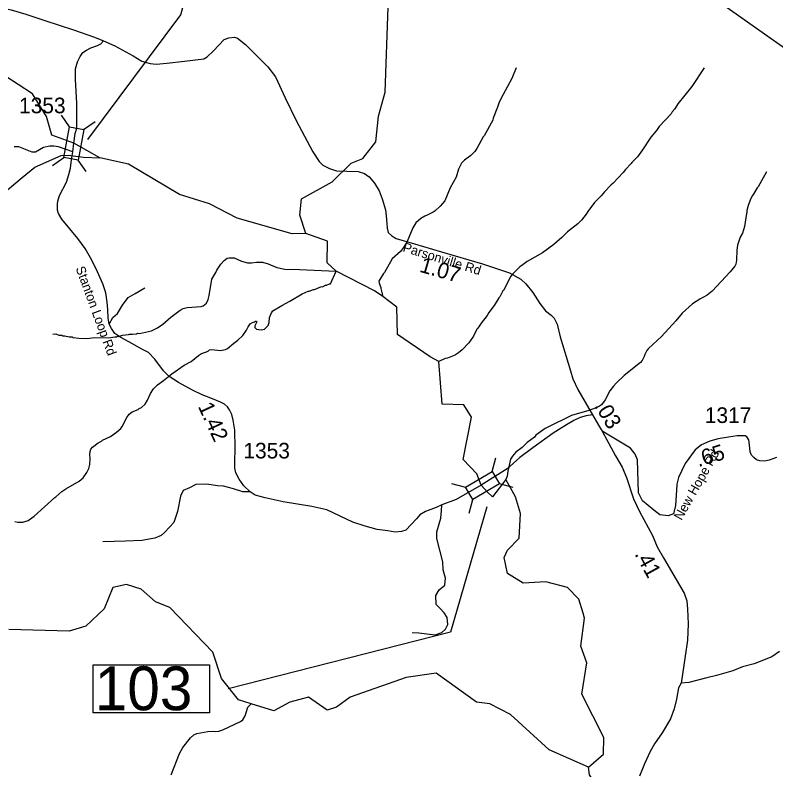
# Model space of a CAD drawing. Extents: x 1248224 to 1454986, y 825081 to 985870.
# Drawn here: x 1312793 to 1318874, y 895393 to 901429 of the extents above; entities that cross this region are included whole.
import ezdxf

# ---------------------------------------------------------------- set-up
doc = ezdxf.new("R2010")
doc.units = 0
for name, color, linetype in [('Exist Hydrographic Creek Single Shore', 7, 'Continuous'), ('Exist Hydrographic Misc Water Feature', 7, 'Continuous'), ('Exist Road Non-System Type 51', 7, 'Continuous'), ('Exist Road Secondary Mileage Hundredths English Label', 7, 'Continuous'), ('Exist Road Secondary Structure Pipe Number Label', 7, 'Continuous'), ('Exist Road Secondary Structure Standard Bridge CELL', 7, 'Continuous'), ('Exist Road Secondary Structure Standard Bridge Number Label', 7, 'Continuous'), ('Exist Road Secondary Type 51 Attributed', 7, 'Continuous'), ('Exist Road Secondary Type 51 Label', 7, 'Continuous'), ('Exist Road Secondary Type 51 Number Label', 7, 'Continuous')]:
    doc.layers.add(name, color=color, linetype=linetype)

msp = doc.modelspace()

# ---------------------------------------------------------------- linework, layer by layer
at = {"layer": 'Exist Hydrographic Creek Single Shore'}
for points in [[(1313260.8, 900404.9), (1313086.5, 900469.9), (1313043.7, 900617.2), (1312932.2, 900798.7), (1312702.8, 900950.3), (1312606.9, 901119.6), (1312532.3, 901296.8), (1312278.1, 901574.1)], [(1315116.9, 899683.9), (1315007.9, 899679.4), (1314568.9, 899806.5), (1314346.9, 899919.3), (1314106.7, 899994.5), (1313700, 900237.3), (1313470.7, 900287.7), (1313260.8, 900404.9)], [(1316519.6, 897669.8), (1316482.7, 897759.4), (1316373.5, 897874.4), (1316442.5, 898213.9), (1316379.2, 898311.8), (1316206.7, 898317.5), (1316179.1, 898659.7), (1316111, 898695.5), (1315850.2, 898875.7), (1315844.5, 899094.3), (1315732.1, 899179.6), (1315664.9, 899223.1), (1315359.9, 899380.3), (1315286, 899447.3), (1315290, 899621.3), (1315116.9, 899683.9)], [(1317333.7, 896646.5), (1317300, 896757.7), (1317210, 896851.4), (1317036, 896897.6), (1316853, 896884.8), (1316729, 896962.8), (1316701.2, 897091.9), (1316730, 897149.4), (1316822, 897247.2), (1316833.5, 897442.9), (1316793.2, 897575.2), (1316715.5, 897714.6), (1316608.7, 897575.6)], [(1316608.7, 897575.6), (1316569, 897612.8), (1316519.6, 897669.8)], [(1319260.3, 894887.5), (1318663.8, 894476.3), (1318409.1, 894604.8), (1318236.1, 894677.3), (1317988.6, 894903.3), (1317899.1, 894917.1), (1317757.1, 894920), (1317553, 895101.4), (1317384.1, 895354.3), (1317377.1, 895413.4)]]:
    msp.add_lwpolyline(points, dxfattribs=at)
at = {"layer": 'Exist Hydrographic Misc Water Feature'}
for points in [[(1315116.9, 899683.9), (1315070, 899829.2), (1315080.9, 899960.3), (1315326, 900096.5), (1315480, 900244.5), (1315571.9, 900282.1), (1315675.9, 900414.6), (1315696.9, 900620.9), (1315752, 900813.6), (1315776, 901495.9), (1315750.9, 901512.8), (1315694.9, 902315), (1315713.9, 902797.2), (1315775.9, 902937.1), (1315788.9, 903137), (1315766.9, 903245.9), (1315872.8, 903513), (1316052.9, 903742.5), (1316372.9, 904576.4), (1316459.9, 904715.8), (1316505.8, 904915.1), (1316513.8, 905256.5), (1316466.9, 905408.4)], [(1316799.3, 901008.1), (1316762.8, 900921.1), (1316693.2, 900795.2), (1316663.4, 900732.1), (1316650.3, 900692.5), (1316613.8, 900605.6), (1316611.3, 900589.6), (1316543.8, 900463.6), (1316535.6, 900455.9), (1316484.9, 900361.4), (1316468.2, 900337.9), (1316435.3, 900306.8), (1316384.2, 900268.3), (1316361.6, 900245), (1316338.2, 900197.6), (1316318.4, 900134.3), (1316272, 900047.6), (1316229.1, 899944.9), (1316191.8, 899900), (1316150.8, 899865.1), (1316134.5, 899853.6), (1316087.7, 899829), (1316067.5, 899821.6), (1316035, 899802.5), (1315996, 899767.6), (1315970.9, 899728.4), (1315925.7, 899617.7), (1315898.4, 899570.6), (1315873.6, 899539.3), (1315807.8, 899481.2), (1315744.7, 899371.1), (1315736.5, 899363.3), (1315707.2, 899316.1), (1315700.7, 899300.3), (1315702.3, 899286.3), (1315715.4, 899251.9), (1315715.2, 899243.9), (1315732.1, 899179.6)], [(1318301.9, 901008.6), (1318203.7, 900859.5), (1318091.6, 900718.8), (1318066.5, 900679.5), (1318045.9, 900656.1), (1318037.4, 900640.4), (1317942.5, 900539.1), (1317921.6, 900507.8), (1317876.1, 900453.1), (1317809.1, 900351.1), (1317767.6, 900296.3), (1317722.3, 900249.6), (1317718.1, 900241.7), (1317672.8, 900195.1), (1317654, 900171.6), (1317573.6, 900086), (1317555.2, 900070.5), (1317503.6, 900016), (1317478.7, 899984.8), (1317425.2, 899930.3), (1317371.2, 899859.9), (1317358.5, 899836.2), (1317321.2, 899789.4), (1317292.3, 899760.1), (1317208.5, 899696.7), (1317163.2, 899649.9), (1317099.6, 899593.8), (1317009.8, 899528.4), (1316885.7, 899458), (1316853, 899435), (1316828.5, 899415.8), (1316770.9, 899361.4), (1316752.2, 899337.9), (1316699.2, 899229.5), (1316693, 899223.7), (1316667.6, 899176.5), (1316659.4, 899168.7), (1316621.7, 899105.8), (1316580.1, 899051), (1316567.5, 899027.4), (1316546.7, 899004), (1316538.3, 898988.2), (1316517.6, 898964.8), (1316492.5, 898925.6), (1316484.3, 898917.8), (1316456.7, 898862.6), (1316421.1, 898807.7), (1316367.6, 898753.2), (1316336.9, 898728.1), (1316312.5, 898712.8), (1316290.1, 898701.5), (1316249.7, 898686.7), (1316231.6, 898683.2), (1316179.1, 898659.7)], [(1308759.8, 897447.7), (1308989.9, 897627), (1309132.9, 897689.7), (1309316.8, 897702.4), (1309383.9, 897743.8), (1309426.8, 898140.1), (1309494.8, 898214.2), (1309814.9, 898322.8), (1309957.8, 898411.8), (1310038.8, 898653.2), (1310186.8, 898932.4), (1310235.9, 899213.9), (1310295.8, 899314.5), (1311248.8, 899751.6), (1311810.9, 899878.2), (1312553.9, 899929), (1312662.9, 899976.1), (1312849.9, 900129.8), (1312950.8, 900212.7), (1313159.4, 900306.3), (1313217.2, 900309.1), (1313339.3, 900293.4), (1313470.7, 900287.7)], [(1318798.6, 900174.6), (1318733.3, 900056.4), (1318725.1, 900048.7), (1318699.8, 900001.4), (1318687.3, 899985.8), (1318674.7, 899962.2), (1318653, 899906.9), (1318643.9, 899867.1), (1318643.5, 899851.1), (1318639.3, 899843.2), (1318624.3, 899739.7), (1318606.8, 899684.2), (1318589.9, 899652.7), (1318568.1, 899589.3), (1318563, 899549.6), (1318560.8, 899469.6), (1318555.8, 899437.8), (1318547.3, 899422), (1318510, 899375.1), (1318365.7, 899221.4), (1318324.8, 899190.5), (1318265.8, 899158.2), (1318208.7, 899119.9), (1318126.7, 899046.3), (1318074.9, 898983.8), (1317959.3, 898859.1), (1317856.5, 898762.2), (1317844.1, 898746.6), (1317827.2, 898715.1), (1317822.8, 898699.2), (1317805.9, 898667.7), (1317793.4, 898652), (1317662.4, 898547.9), (1317596.6, 898485.7), (1317576, 898462.4), (1317546.9, 898423.2), (1317508.8, 898352.4), (1317479.7, 898313.2), (1317463.4, 898301.7), (1317430.9, 898286.6), (1317380.4, 898268.1), (1317241.2, 898226.1), (1317050.6, 898133.7), (1317030.2, 898122.3), (1316956.6, 898068.5), (1316944.2, 898054.7), (1316886.9, 898010.4), (1316845.9, 897971.7), (1316796.8, 897933), (1316767.9, 897902), (1316753.2, 897878.4), (1316730.5, 897783), (1316725.3, 897743.1), (1316715.5, 897714.6)], [(1313093.7, 898877.8), (1313117.8, 898879.1), (1313141.5, 898870.4), (1313165.5, 898869.8), (1313173.4, 898865.5), (1313189.4, 898865.1), (1313225.2, 898856.1), (1313249.2, 898855.4), (1313257, 898851.1), (1313300.9, 898845.8), (1313364.8, 898844), (1313429, 898850.1), (1313541, 898846.9), (1313589.4, 898857.5), (1313605.4, 898857.1), (1313611.4, 898860.9), (1313617.4, 898858.7), (1313649.8, 898869.8), (1313697.9, 898874.4), (1313706, 898878.1), (1313729.9, 898877.4), (1313762, 898880.5), (1313770.2, 898884.3), (1313786.2, 898883.9), (1313882.8, 898905), (1313931.5, 898927.6), (1313972.3, 898956.4), (1314037.9, 899014.5), (1314111.5, 899070.3), (1314135.9, 899081.6), (1314168.1, 899090.8), (1314280.5, 899099.5), (1314294.6, 899103.1), (1314321.2, 899124.3), (1314336.1, 899155.9), (1314345, 899187.5), (1314364.6, 899316.9), (1314396.2, 899370), (1314404.7, 899389.8), (1314436, 899436.9), (1314462.9, 899468), (1314487.4, 899485.4), (1314503.5, 899488.9), (1314543.5, 899487.7), (1314602.7, 899462), (1314650.4, 899448.7), (1314682.4, 899447.7), (1314722.6, 899454.6), (1314770.6, 899453.2), (1314816.3, 899439.9), (1314885.4, 899409.9), (1314949.1, 899396.1), (1315067.1, 899394.6), (1315359.9, 899380.3)], [(1312791.4, 897379.1), (1312815.3, 897374.4), (1312855.3, 897373.2), (1312895.7, 897386), (1312944.7, 897422.5), (1313109, 897571.8), (1313117.1, 897575.5), (1313166.4, 897618.2), (1313199, 897641.1), (1313304.8, 897702.1), (1313337.6, 897729.1), (1313366.8, 897772.3), (1313381.7, 897803.8), (1313390.6, 897835.5), (1313391.9, 897883.5), (1313388.8, 897915.6), (1313391.5, 897939.5), (1313398, 897957.3), (1313410.5, 897975), (1313457.4, 898009.6), (1313481.8, 898020.9), (1313490, 898028.7), (1313554.9, 898058.7), (1313603.8, 898093.3), (1313636.7, 898124.3), (1313647.2, 898138.1), (1313685.2, 898211), (1313703.9, 898236.4), (1313728.5, 898255.7), (1313777.1, 898276.3), (1313785.3, 898284), (1313801.5, 898291.6), (1313832.3, 898318.6), (1313851.2, 898350.1), (1313874.7, 898403.4), (1313897.8, 898440.7), (1313930.7, 898471.8), (1313979.7, 898506.4), (1314045.2, 898560.4), (1314143.2, 898629.6), (1314200, 898659.9), (1314257.4, 898708.2), (1314281.8, 898723.5), (1314322.2, 898736.3), (1314338.5, 898743.9), (1314346.7, 898751.7), (1314362.8, 898755.2), (1314434.6, 898747.1), (1314474.8, 898754), (1314491.1, 898763.5), (1314540.3, 898806), (1314573, 898829.1), (1314614.1, 898867.9), (1314643.2, 898909.1), (1314656.1, 898936.7), (1314672.7, 898960.1), (1314689.1, 898971.7), (1314705.2, 898977.3), (1314713.5, 898980.6), (1314722.9, 898982.1), (1314725.2, 898976.6), (1314708.3, 898945.2), (1314709.9, 898931.1), (1314721.5, 898916.8), (1314759.4, 898911.6), (1314787.5, 898916.9), (1314816.4, 898948), (1314823.1, 898969.8), (1314826.2, 899009.8), (1314841.3, 899049.2), (1314851.7, 899063), (1314925, 899106.8), (1314989.9, 899141), (1315087.6, 899200.1), (1315136.2, 899220.7), (1315144.2, 899220.4), (1315176.7, 899235.5), (1315184.7, 899235.3), (1315241.3, 899257.7), (1315249.3, 899257.4), (1315273.7, 899268.7), (1315281.7, 899268.4), (1315306, 899279.8), (1315314, 899279.5), (1315359.9, 899380.3)], [(1317377.1, 895413.4), (1317063.1, 895554.3), (1316753, 895836.4), (1316588.1, 895921.8), (1316480, 895933.8), (1316160, 896166.7), (1315918.1, 896132.1), (1315472, 895973.6), (1315362.1, 895893.8), (1315286, 895869.1), (1315139, 895973.7), (1314988, 895934.2), (1314861, 895864.5), (1314680.2, 895919.8), (1314579, 895952.1), (1314442, 896122.3), (1314372, 896333.8), (1314029, 896691.9), (1313914, 896736.9), (1313800, 896837.8), (1313683.9, 896876.2), (1313574.9, 896852.2), (1313504, 896679.6), (1313358.9, 896541.3), (1313224.9, 896501.3), (1312741, 896514.4)], [(1317377.1, 895413.4), (1317496, 895519.5), (1317499.1, 895650.7), (1317324.1, 895998.9), (1317363.1, 896247.6), (1317316, 896383.1), (1317346, 896605.7), (1317333.7, 896646.5)], [(1314039.1, 895353.6), (1314105.8, 895523.6), (1314133.3, 895572.8), (1314195.4, 895649), (1314220.1, 895672.2), (1314244.4, 895683.5), (1314332.9, 895699), (1314381, 895701.5), (1314396.9, 895699.1), (1314421, 895702.5), (1314453.4, 895713.5), (1314595.3, 895779.4), (1314611.7, 895792.9), (1314632.6, 895824.3), (1314652.5, 895893.7), (1314680.2, 895919.8)]]:
    msp.add_lwpolyline(points, dxfattribs=at)
at = {"layer": 'Exist Road Non-System Type 51'}
for points in [[(1313252.9, 900335.7), (1313139.3, 900375.6), (1313102.1, 900380.3), (1313071.1, 900381.8), (1313018.4, 900371), (1312954.8, 900333.7), (1312928.4, 900333.7), (1312823, 900377.2), (1312784.2, 900377.2)], [(1313545.2, 898958.1), (1313573.5, 899009.7), (1313611.9, 899043.8), (1313650.2, 899110), (1313697.1, 899171.9), (1313752.6, 899203.9), (1313829.3, 899248.7)], [(1314670.6, 897616.8), (1314611.9, 897617.2), (1314537.2, 897640.7), (1314458.3, 897662), (1314409.3, 897664.2), (1314326.1, 897677), (1314237.8, 897675.1), (1314186, 897648.9), (1314137, 897627.6), (1314115.7, 897582.6), (1314089.8, 897460.4), (1314060.2, 897371.6), (1314025.5, 897333.4), (1313987.1, 897290.8), (1313959.4, 897267.3), (1313908.2, 897245.9), (1313805.9, 897226.7), (1313673.7, 897222.5), (1313494.5, 897216.1)], [(1315967.5, 896492.5), (1316020.8, 896488.2), (1316084.7, 896479.6), (1316150.8, 896473.2), (1316204.1, 896490.3), (1316234, 896518.1), (1316253.2, 896554.3), (1316246.8, 896611.9), (1316223.3, 896648.2), (1316184.9, 896688.8), (1316159.4, 896716.5), (1316157.2, 896786.9), (1316182.8, 896833.9), (1316227.6, 896870.1), (1316234, 896925.6), (1316214.8, 896991.8), (1316212.7, 897057.9), (1316163.6, 897243.6), (1316163.6, 897296.9), (1316195.6, 897405.7), (1316202, 897465.5), (1316204.2, 897511.6)]]:
    msp.add_lwpolyline(points, dxfattribs=at)
at = {"layer": 'Exist Road Secondary Structure Pipe Number Label'}
msp.add_line((1321825, 899114.6), (1317360.1, 902288.9), dxfattribs=at)
at = {"layer": 'Exist Road Secondary Structure Standard Bridge CELL'}
for p, q in [((1313227.9, 900535.1), (1313163.5, 900628.1)), ((1313339.3, 900514.8), (1313432.3, 900579.2)), ((1313090, 900226.9), (1313183, 900291.3)), ((1313361.4, 900177.5), (1313297, 900270.5)), ((1316606.2, 897779.9), (1316634.7, 897889.4)), ((1316282.6, 897683.5), (1316392.1, 897654.9)), ((1316663.4, 897682.3), (1316772.9, 897653.8)), ((1316422.1, 897445.5), (1316450.7, 897555.1))]:
    msp.add_line(p, q, dxfattribs=at)
for points in [[(1313183, 900291.3), (1313227.4, 900535.2), (1313341.3, 900514.4), (1313297, 900270.5)], [(1316392.1, 897654.9), (1316605.9, 897780.4), (1316664.5, 897680.5), (1316450.7, 897555.1)]]:
    msp.add_lwpolyline(points, close=True, dxfattribs=at)
at = {"layer": 'Exist Road Secondary Structure Standard Bridge Number Label'}
for points in [[(1313373.2, 900433.7), (1314117, 901431.5), (1314534.3, 902955.4)], [(1316562.9, 897496.2), (1316272.1, 896494.5), (1314494.7, 896042.1)]]:
    msp.add_lwpolyline(points, dxfattribs=at)
msp.add_lwpolyline([(1313416.3, 896234.1), (1314345.3, 896234.1), (1314345.3, 895850), (1313416.3, 895850)], close=True, dxfattribs=at)
at = {"layer": 'Exist Road Secondary Type 51 Attributed'}
for points in [[(1312017.6, 901862.2), (1312119.5, 901863.6), (1312185.2, 901859.3), (1312238.1, 901846.4), (1312299.5, 901825), (1312358.1, 901797.8), (1312391.2, 901776.8), (1312449.5, 901733.1), (1312483.4, 901694.2), (1312604.9, 901554.9), (1312661.5, 901503), (1312700.4, 901485.2), (1312760.3, 901470.6), (1312878.4, 901436.6), (1313029.8, 901385.5), (1313259.6, 901312.6), (1313428, 901254.3), (1313500.3, 901222.8)], [(1313260.8, 900404.9), (1313273.3, 900482.8), (1313286.4, 900526.5), (1313286.3, 900723.1), (1313276.1, 900916.9), (1313276.1, 900998.4), (1313292.2, 901055.2), (1313312.5, 901098.9), (1313332.9, 901129.5), (1313362, 901149.9), (1313398.4, 901168.9), (1313452.3, 901186.3), (1313477, 901200.9), (1313500.3, 901222.8)], [(1313500.3, 901222.8), (1313588.7, 901184.9), (1313734.9, 901103.3), (1313804.8, 901060.6), (1313870.8, 901042.5), (1313921.2, 901036), (1314006.6, 901043.8), (1314146.4, 901061.9), (1314300.4, 901078.7), (1314326.8, 901096.7), (1314377.2, 901143.3), (1314463.9, 901235.3), (1314500.2, 901248.2), (1314545.4, 901252.1), (1314571.3, 901244.3), (1314633.4, 901195.1), (1314813.3, 901016.4), (1314873.7, 900935.6), (1314951.3, 900767.2), (1315039.3, 900585.9), (1315172.2, 900336.7), (1315222.7, 900259), (1315252.4, 900230.5), (1315306.8, 900202), (1315362.4, 900185.2), (1315445.2, 900180), (1315534.5, 900178.7), (1315587, 900162.8), (1315622, 900136.9), (1315665.9, 900085.1), (1315703.5, 900024.2), (1315728.1, 899960.8), (1315753.9, 899871.4), (1315757.8, 899823.5), (1315765.5, 899763.2), (1315766.8, 899724.3), (1315775.9, 899690.7), (1315805.6, 899664.8), (1315839.3, 899642.7), (1315985.5, 899600), (1316200.3, 899535.3), (1316528.1, 899441.2), (1316745.5, 899367.4), (1316836.1, 899316.9), (1316876.2, 899280.6), (1316931.8, 899212), (1316987, 899121.9), (1317033.5, 899065), (1317077.5, 899030), (1317103.4, 899005.4), (1317126.7, 898957.5), (1317151.3, 898856.5), (1317232.6, 898584.1), (1317251.8, 898521.2), (1317291.9, 898435.8), (1317408.8, 898233.4)], [(1316519.6, 897669.8), (1316318.4, 897555.7), (1316204.2, 897511.6), (1316159.7, 897491.7), (1316072.4, 897458.2), (1316027.3, 897431.9), (1316000.3, 897401.5), (1315917.3, 897309.7), (1315880.9, 897298), (1315831.4, 897293.7), (1315771.8, 897303.9), (1315685.9, 897314.1), (1315589.8, 897341.7), (1315492.3, 897373.8), (1315283.4, 897472.6), (1315165.5, 897498.8), (1314935.5, 897535.3), (1314791.4, 897568.8), (1314712.8, 897590.6), (1314670.6, 897616.8), (1314620.1, 897665.5), (1314583.7, 897717.9), (1314557.5, 897768.9), (1314550.2, 897806.8), (1314548.8, 897854.8), (1314551.7, 897965.5), (1314548.8, 898109.8), (1314536, 898190.4), (1314524.3, 898235.6), (1314506.9, 898273.5), (1314490.8, 898295.3), (1314467.6, 898318.6), (1314434.1, 898334.6), (1314371.5, 898359.4), (1314287.1, 898392.9), (1314209.9, 898430.8), (1314099.3, 898490.5), (1314025.1, 898538.6), (1313979, 898584.8), (1313910.6, 898676.5), (1313858.2, 898730.4), (1313801.4, 898761), (1313731.5, 898798.9), (1313636.9, 898851.4), (1313588.9, 898883.4), (1313562.7, 898923.1), (1313545.2, 898958.1), (1313535.1, 899004.7), (1313533.6, 899074.6), (1313529.2, 899134.3), (1313517.6, 899207.2), (1313492.8, 899280), (1313452.3, 899375.5), (1313405.8, 899470.1), (1313351.9, 899563.4), (1313293.7, 899642), (1313167, 899797.9), (1313139.4, 899841.6), (1313132.1, 899869.3), (1313130.6, 899916.2), (1313135, 899942.4), (1313148.1, 899987.5), (1313203.4, 900093.9), (1313222.3, 900153.6), (1313235.4, 900206), (1313242.7, 900271.6), (1313252.9, 900335.7), (1313260.8, 900404.9)], [(1317408.8, 898233.4), (1317359.3, 898223.2), (1317311.3, 898210.1), (1317258.9, 898188.2), (1317200.7, 898151.8), (1317094.9, 898086.8), (1316931.9, 897967.3), (1316827.1, 897891.6), (1316725.2, 897799.8), (1316519.6, 897669.8)], [(1317408.8, 898233.4), (1317436.9, 898181.5), (1317463.8, 898136.9), (1317485.2, 898102.3)], [(1317485.2, 898102.3), (1317591.3, 897904.9), (1317645.9, 897812.5), (1317681.7, 897731.4), (1317736.4, 897561.6), (1317785.1, 897459), (1317888.8, 897268.4), (1317926.5, 897177.9), (1317975.5, 897089.2), (1318077.3, 896915.6), (1318141.1, 896805.1), (1318163.7, 896744.8), (1318167.5, 896678.7), (1318173.2, 896559.9), (1318167.5, 896429.7), (1318148.8, 896302.2), (1318116.7, 896085.3)], [(1318879, 897891.2), (1318820, 897868.5), (1318782.6, 897862.6), (1318747.2, 897863.6), (1318720.6, 897873.4), (1318698, 897890.2), (1318679.3, 897909.9), (1318669.9, 897936.1), (1318664, 897991.3), (1318659.1, 898033.6), (1318643.4, 898055.3), (1318628.6, 898063.1), (1318564.7, 898063.1), (1318494.8, 898054.3), (1318414.2, 898041.5), (1318346.3, 898020.8), (1318281.4, 897992.2), (1318230.2, 897952.9), (1318149, 897842.2), (1318095.8, 897732), (1318082.1, 897678.8), (1318081.9, 897673.6), (1318073.2, 897506.5), (1318056.2, 897440.5), (1318012.4, 897424.1), (1317946.2, 897432.6), (1317899.3, 897471), (1317807.7, 897545.7), (1317775.7, 897609.7), (1317767.8, 897872.5), (1317749, 897917.8), (1317713.1, 897966.9), (1317485.2, 898102.3)], [(1318902.5, 896339.3), (1318843.5, 896298), (1318701.8, 896240.9), (1318608.8, 896215.9), (1318530.7, 896185.7), (1318398.8, 896148.3), (1318323.1, 896128.4), (1318178.5, 896091.2), (1318116.7, 896085.3)], [(1318116.7, 896085.3), (1318095, 896047.8), (1318080.5, 895958.4), (1318061.2, 895881), (1318032.2, 895801.3), (1317964.6, 895690.1), (1317904.2, 895600.6), (1317870.4, 895540.2), (1317824.5, 895441.1), (1317783.4, 895342)]]:
    msp.add_lwpolyline(points, dxfattribs=at)

# ---------------------------------------------------------------- texts
at = {"layer": 'Exist Road Secondary Mileage Hundredths English Label'}
for s, rotation, p in [('1.07', 343.99003, (1316019.1, 899377.8)), ('1.42', 294.75728, (1314252.1, 898300)), ('.03', 301.09637, (1317419.9, 898305)), ('.65', 16.94005, (1318255, 897813.6)), ('.41', 298.93134, (1317742.3, 897119.3))]:
    msp.add_text(s, height=125, rotation=rotation, dxfattribs=at).set_placement(p)
at = {"layer": 'Exist Road Secondary Structure Standard Bridge Number Label'}
msp.add_text('103', height=350, dxfattribs=at).set_placement((1313428.8, 895869.8))
at = {"layer": 'Exist Road Secondary Type 51 Label'}
for s, rotation, p in [('Parsonville Rd', 342.7116, (1315886.7, 899540.7)), ('Stanton Loop Rd', 290.15023, (1313275.2, 899405.2)), ('New Hope Rd', 60.58012, (1318119.8, 897383.3))]:
    msp.add_text(s, height=75, rotation=rotation, dxfattribs=at).set_placement(p)
at = {"layer": 'Exist Road Secondary Type 51 Number Label'}
for s, p in [('1353', (1312823.8, 900644.1)), ('1317', (1318306.7, 898167.2)), ('1353', (1314617.5, 897883.4))]:
    msp.add_text(s, height=125, dxfattribs=at).set_placement(p)

doc.saveas('drawing.dxf')
